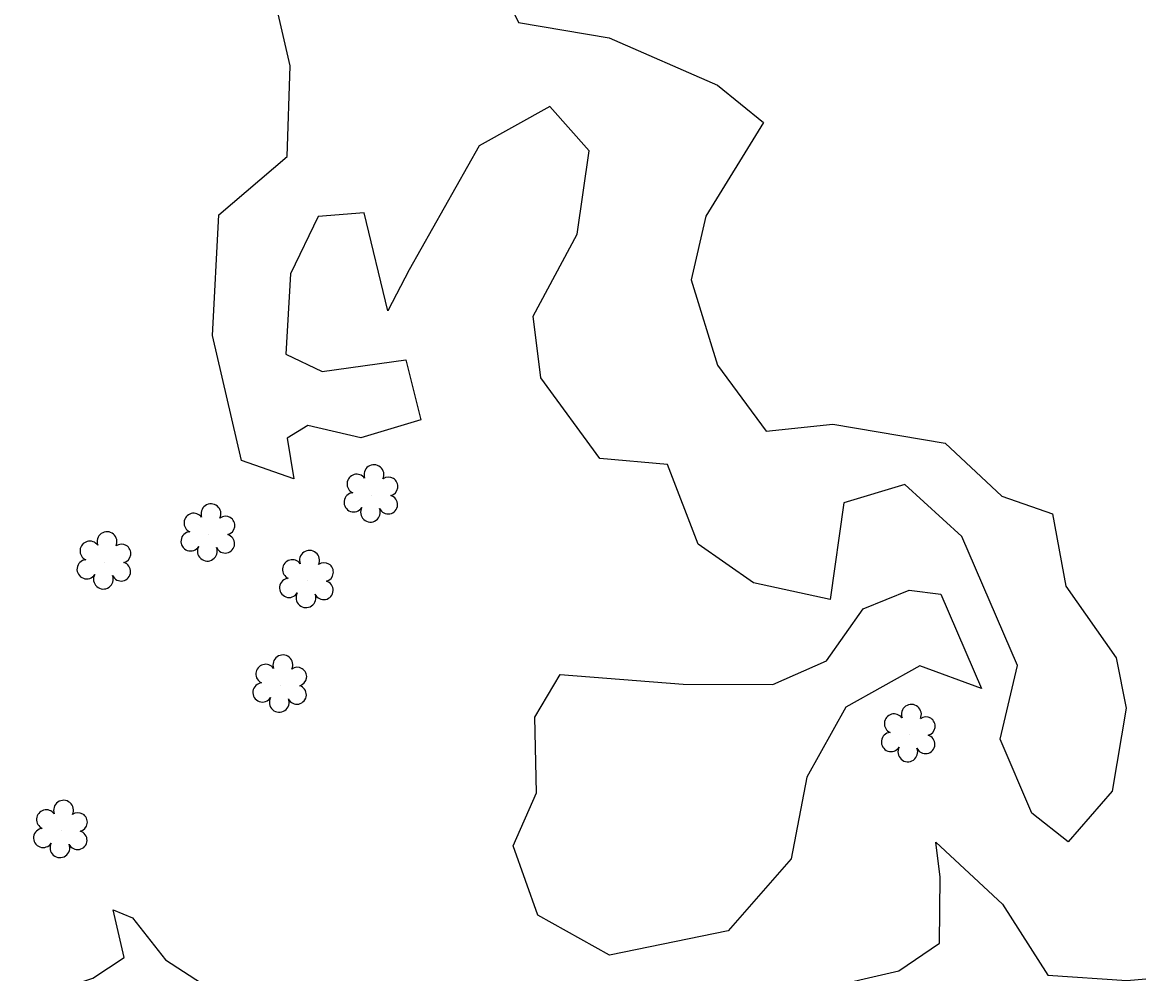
# Model space of a CAD drawing. Extents: x 3040896 to 3051146, y 687568 to 732976.
# Drawn here: x 3041688.9 to 3041799.9, y 729960.8 to 730055.4 of the extents above; entities that cross this region are included whole.
import ezdxf

# ---------------------------------------------------------------- set-up
doc = ezdxf.new("R2010")
doc.units = 0
doc.layers.add('Exist Vegetation Hedge Row', color=7, linetype='Continuous')
doc.layers.add('Exist Vegetation Shrub CELL', color=7, linetype='Continuous')

msp = doc.modelspace()

# ---------------------------------------------------------------- linework, layer by layer
at = {"layer": 'Exist Vegetation Hedge Row'}
for points in [[(3041735.09, 730061.74), (3041738.22, 730055.39), (3041747.24, 730053.84), (3041758.03, 730049.14), (3041762.59, 730045.42), (3041756.87, 730036.1), (3041755.42, 730029.79), (3041758.04, 730021.3), (3041762.87, 730014.72), (3041769.48, 730015.41), (3041780.67, 730013.52), (3041786.31, 730008.27), (3041791.35, 730006.51), (3041792.66, 729999.32), (3041797.69, 729992.19), (3041798.67, 729987.16), (3041797.28, 729978.91), (3041792.91, 729973.87), (3041789.3, 729976.73), (3041786.13, 729984.09), (3041787.86, 729991.41), (3041782.31, 730004.25), (3041776.66, 730009.42), (3041770.58, 730007.59), (3041769.24, 729997.98), (3041761.6, 729999.64), (3041756.11, 730003.5), (3041753.06, 730011.42), (3041746.33, 730012), (3041740.47, 730020.04), (3041739.69, 730026.16), (3041744.08, 730034.32), (3041745.27, 730042.61), (3041741.35, 730047.03), (3041734.31, 730043.1), (3041727.37, 730030.77), (3041725.24, 730026.7), (3041722.9, 730036.44), (3041718.31, 730036.07), (3041715.56, 730030.37), (3041715.08, 730022.39), (3041718.72, 730020.66), (3041727.02, 730021.83), (3041728.52, 730015.87), (3041722.54, 730014.05), (3041717.3, 730015.3), (3041715.23, 730014.02), (3041715.88, 730009.99), (3041710.67, 730011.81), (3041707.81, 730024.26), (3041708.42, 730036.26), (3041715.24, 730042.05), (3041715.51, 730051.08), (3041713.12, 730061.59)], [(3041735.09, 730061.74), (3041738.22, 730055.39), (3041747.24, 730053.84), (3041758.03, 730049.14), (3041762.59, 730045.42), (3041756.87, 730036.1), (3041755.42, 730029.79), (3041758.04, 730021.3), (3041762.87, 730014.72), (3041769.48, 730015.41), (3041780.67, 730013.52), (3041786.31, 730008.27), (3041791.35, 730006.51), (3041792.66, 729999.32), (3041797.69, 729992.19), (3041798.67, 729987.16), (3041797.28, 729978.91), (3041792.91, 729973.87), (3041789.3, 729976.73), (3041786.13, 729984.09), (3041787.86, 729991.41), (3041782.31, 730004.25), (3041776.66, 730009.42), (3041770.58, 730007.59), (3041769.24, 729997.98), (3041761.6, 729999.64), (3041756.11, 730003.5), (3041753.06, 730011.42), (3041746.33, 730012), (3041740.47, 730020.04), (3041739.69, 730026.16), (3041744.08, 730034.32), (3041745.27, 730042.61), (3041741.35, 730047.03), (3041734.31, 730043.1), (3041727.37, 730030.77), (3041725.24, 730026.7), (3041722.9, 730036.44), (3041718.31, 730036.07), (3041715.56, 730030.37), (3041715.08, 730022.39), (3041718.72, 730020.66), (3041727.02, 730021.83), (3041728.52, 730015.87), (3041722.54, 730014.05), (3041717.3, 730015.3), (3041715.23, 730014.02), (3041715.88, 730009.99), (3041710.67, 730011.81), (3041707.81, 730024.26), (3041708.42, 730036.26), (3041715.24, 730042.05), (3041715.51, 730051.08), (3041713.12, 730061.59)], [(3041742.39, 729990.51), (3041754.62, 729989.57), (3041763.54, 729989.54), (3041768.87, 729991.88), (3041772.51, 729997.05), (3041777.09, 729998.91), (3041780.23, 729998.52), (3041784.28, 729989.12), (3041778.15, 729991.39), (3041770.79, 729987.27), (3041766.9, 729980.31), (3041765.36, 729972.2), (3041759.09, 729965.02), (3041747.28, 729962.62), (3041740.16, 729966.58), (3041737.72, 729973.5), (3041740.03, 729978.77), (3041739.86, 729986.29), (3041742.39, 729990.51)], [(3041742.39, 729990.51), (3041754.62, 729989.57), (3041763.54, 729989.54), (3041768.87, 729991.88), (3041772.51, 729997.05), (3041777.09, 729998.91), (3041780.23, 729998.52), (3041784.28, 729989.12), (3041778.15, 729991.39), (3041770.79, 729987.27), (3041766.9, 729980.31), (3041765.36, 729972.2), (3041759.09, 729965.02), (3041747.28, 729962.62), (3041740.16, 729966.58), (3041737.72, 729973.5), (3041740.03, 729978.77), (3041739.86, 729986.29), (3041742.39, 729990.51)], [(3041746.37, 729956.72), (3041753.53, 729952.57), (3041758.93, 729957.15), (3041767.75, 729959.13), (3041776.07, 729961.04), (3041780.12, 729963.81), (3041780.16, 729970.38), (3041779.75, 729973.84), (3041786.37, 729967.68), (3041790.89, 729960.62), (3041798.75, 729960.09), (3041808.59, 729960.96)], [(3041746.37, 729956.72), (3041753.53, 729952.57), (3041758.93, 729957.15), (3041767.75, 729959.13), (3041776.07, 729961.04), (3041780.12, 729963.81), (3041780.16, 729970.38), (3041779.75, 729973.84), (3041786.37, 729967.68), (3041790.89, 729960.62), (3041798.75, 729960.09), (3041808.59, 729960.96)], [(3041684.45, 729956.49), (3041695.89, 729960.33), (3041699.03, 729962.39), (3041697.92, 729967.13), (3041699.83, 729966.33), (3041703.13, 729962.16), (3041708.49, 729958.65), (3041708.45, 729955.16), (3041707.33, 729949.97), (3041705.55, 729943.75), (3041701.73, 729942), (3041699.3, 729947.93), (3041691.02, 729951.23), (3041681.09, 729949.37)], [(3041684.45, 729956.49), (3041695.89, 729960.33), (3041699.03, 729962.39), (3041697.92, 729967.13), (3041699.83, 729966.33), (3041703.13, 729962.16), (3041708.49, 729958.65), (3041708.45, 729955.16), (3041707.33, 729949.97), (3041705.55, 729943.75), (3041701.73, 729942), (3041699.3, 729947.93), (3041691.02, 729951.23), (3041681.09, 729949.37)]]:
    msp.add_lwpolyline(points, dxfattribs=at)
at = {"layer": 'Exist Vegetation Shrub CELL'}
for p, q in [((3041723.64, 730008.36), (3041723.64, 730008.36)), ((3041723.64, 730008.36), (3041723.64, 730008.36)), ((3041707.42, 730004.47), (3041707.42, 730004.47)), ((3041707.42, 730004.47), (3041707.42, 730004.47)), ((3041697.08, 730001.69), (3041697.08, 730001.69)), ((3041697.08, 730001.69), (3041697.08, 730001.69)), ((3041717.22, 729999.84), (3041717.22, 729999.84)), ((3041717.22, 729999.84), (3041717.22, 729999.84)), ((3041714.57, 729989.44), (3041714.57, 729989.44)), ((3041714.57, 729989.44), (3041714.57, 729989.44)), ((3041777.08, 729984.51), (3041777.08, 729984.51)), ((3041777.08, 729984.51), (3041777.08, 729984.51)), ((3041692.76, 729974.98), (3041692.76, 729974.98)), ((3041692.76, 729974.98), (3041692.76, 729974.98))]:
    msp.add_line(p, q, dxfattribs=at)
for centre, radius, start, end in [((3041723.86, 730010.4), 0.99, 334.8391, 200.4717), ((3041723.86, 730010.4), 0.99, 334.8391, 200.4717), ((3041722.15, 730009.48), 0.968, 35.8908, 245.4216), ((3041722.15, 730009.48), 0.968, 35.8908, 245.4216), ((3041725.31, 730009.23), 0.929, 284.4567, 126.0861), ((3041725.31, 730009.23), 0.929, 284.4567, 126.0861), ((3041721.84, 730007.65), 0.955, 95.1099, 327.9534), ((3041721.84, 730007.65), 0.955, 95.1099, 327.9534), ((3041707.65, 730006.51), 0.99, 334.8391, 200.4717), ((3041707.65, 730006.51), 0.99, 334.8391, 200.4717), ((3041725.27, 730007.43), 0.937, 204.9913, 73.4601), ((3041725.27, 730007.43), 0.937, 204.9913, 73.4601), ((3041705.94, 730005.6), 0.968, 35.8908, 245.4216), ((3041705.94, 730005.6), 0.968, 35.8908, 245.4216), ((3041709.09, 730005.34), 0.929, 284.4567, 126.0861), ((3041709.09, 730005.34), 0.929, 284.4567, 126.0861), ((3041723.51, 730006.67), 0.984, 151.2797, 21.387), ((3041723.51, 730006.67), 0.984, 151.2797, 21.387), ((3041697.31, 730003.73), 0.99, 334.8391, 200.4717), ((3041697.31, 730003.73), 0.99, 334.8391, 200.4717), ((3041705.62, 730003.77), 0.955, 95.1099, 327.9534), ((3041705.62, 730003.77), 0.955, 95.1099, 327.9534), ((3041709.06, 730003.54), 0.937, 204.9913, 73.4601), ((3041709.06, 730003.54), 0.937, 204.9913, 73.4601), ((3041695.6, 730002.82), 0.968, 35.8908, 245.4216), ((3041695.6, 730002.82), 0.968, 35.8908, 245.4216), ((3041698.75, 730002.56), 0.929, 284.4567, 126.0861), ((3041698.75, 730002.56), 0.929, 284.4567, 126.0861), ((3041707.29, 730002.79), 0.984, 151.2797, 21.387), ((3041707.29, 730002.79), 0.984, 151.2797, 21.387), ((3041717.45, 730001.88), 0.99, 334.8391, 200.4717), ((3041717.45, 730001.88), 0.99, 334.8391, 200.4717), ((3041695.28, 730000.99), 0.955, 95.1099, 327.9534), ((3041695.28, 730000.99), 0.955, 95.1099, 327.9534), ((3041715.74, 730000.97), 0.968, 35.8908, 245.4216), ((3041715.74, 730000.97), 0.968, 35.8908, 245.4216), ((3041698.72, 730000.76), 0.937, 204.9913, 73.4601), ((3041698.72, 730000.76), 0.937, 204.9913, 73.4601), ((3041718.9, 730000.71), 0.929, 284.4567, 126.0861), ((3041718.9, 730000.71), 0.929, 284.4567, 126.0861), ((3041696.95, 730000.01), 0.984, 151.2797, 21.387), ((3041696.95, 730000.01), 0.984, 151.2797, 21.387), ((3041715.42, 729999.14), 0.955, 95.1099, 327.9534), ((3041715.42, 729999.14), 0.955, 95.1099, 327.9534), ((3041718.86, 729998.91), 0.937, 204.9913, 73.4601), ((3041718.86, 729998.91), 0.937, 204.9913, 73.4601), ((3041717.1, 729998.16), 0.984, 151.2797, 21.387), ((3041717.1, 729998.16), 0.984, 151.2797, 21.387), ((3041714.8, 729991.48), 0.99, 334.8391, 200.4717), ((3041714.8, 729991.48), 0.99, 334.8391, 200.4717), ((3041713.08, 729990.57), 0.968, 35.8908, 245.4216), ((3041713.08, 729990.57), 0.968, 35.8908, 245.4216), ((3041716.24, 729990.31), 0.929, 284.4567, 126.0861), ((3041716.24, 729990.31), 0.929, 284.4567, 126.0861), ((3041712.77, 729988.74), 0.955, 95.1099, 327.9534), ((3041712.77, 729988.74), 0.955, 95.1099, 327.9534), ((3041716.2, 729988.51), 0.937, 204.9913, 73.4601), ((3041716.2, 729988.51), 0.937, 204.9913, 73.4601), ((3041714.44, 729987.76), 0.984, 151.2797, 21.387), ((3041714.44, 729987.76), 0.984, 151.2797, 21.387), ((3041777.31, 729986.56), 0.99, 334.8391, 200.4717), ((3041777.31, 729986.56), 0.99, 334.8391, 200.4717), ((3041775.59, 729985.64), 0.968, 35.8908, 245.4216), ((3041775.59, 729985.64), 0.968, 35.8908, 245.4216), ((3041778.75, 729985.38), 0.929, 284.4567, 126.0861), ((3041778.75, 729985.38), 0.929, 284.4567, 126.0861), ((3041775.28, 729983.81), 0.955, 95.1099, 327.9534), ((3041775.28, 729983.81), 0.955, 95.1099, 327.9534), ((3041778.71, 729983.59), 0.937, 204.9913, 73.4601), ((3041778.71, 729983.59), 0.937, 204.9913, 73.4601), ((3041776.95, 729982.83), 0.984, 151.2797, 21.387), ((3041776.95, 729982.83), 0.984, 151.2797, 21.387), ((3041692.99, 729977.02), 0.99, 334.8391, 200.4717), ((3041692.99, 729977.02), 0.99, 334.8391, 200.4717), ((3041691.27, 729976.1), 0.968, 35.8908, 245.4216), ((3041691.27, 729976.1), 0.968, 35.8908, 245.4216), ((3041694.43, 729975.84), 0.929, 284.4567, 126.0861), ((3041694.43, 729975.84), 0.929, 284.4567, 126.0861), ((3041690.96, 729974.27), 0.955, 95.1099, 327.9534), ((3041690.96, 729974.27), 0.955, 95.1099, 327.9534), ((3041694.39, 729974.05), 0.937, 204.9913, 73.4601), ((3041694.39, 729974.05), 0.937, 204.9913, 73.4601), ((3041692.63, 729973.29), 0.984, 151.2797, 21.387), ((3041692.63, 729973.29), 0.984, 151.2797, 21.387)]:
    msp.add_arc(centre, radius, start, end, dxfattribs=at)

doc.saveas('drawing.dxf')
